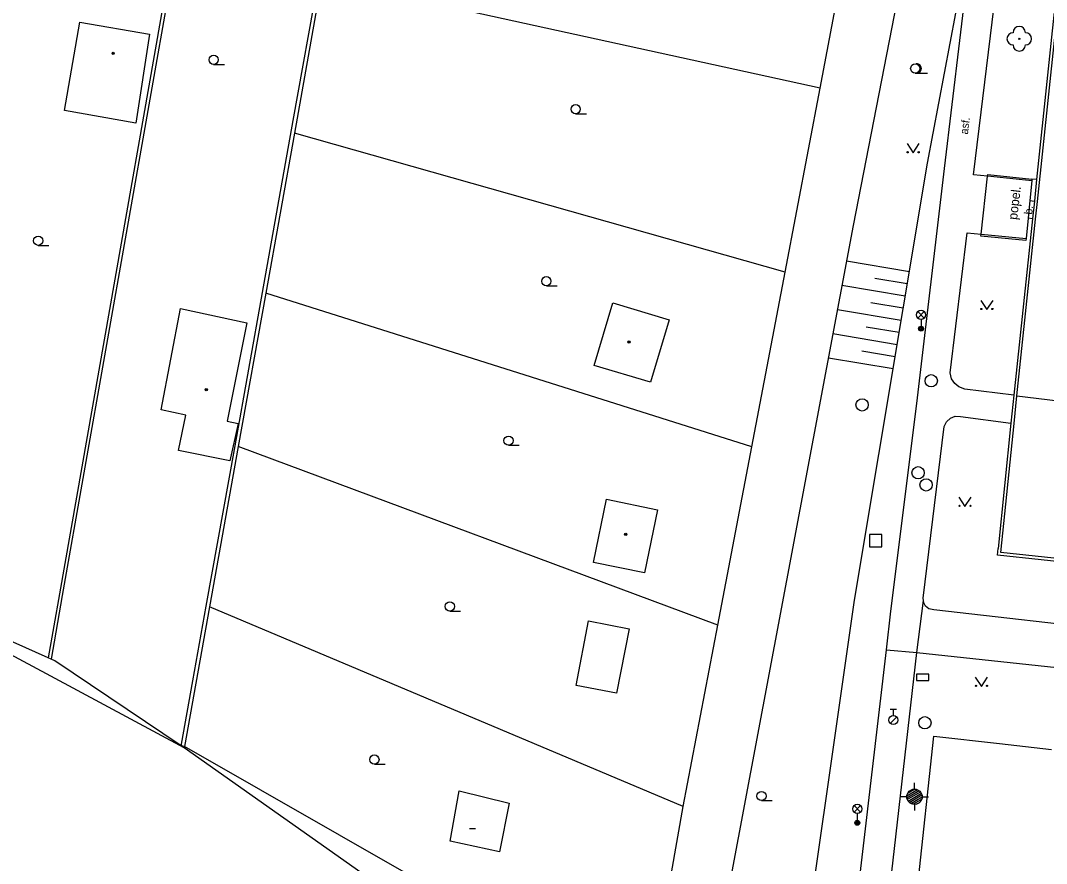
# Model space of a CAD drawing. Extents: x -595546 to -593986, y -1160845 to -1159202.
# Drawn here: x -594385.6 to -594302.3, y -1159554.8 to -1159486.4 of the extents above; entities that cross this region are included whole.
import ezdxf

# ---------------------------------------------------------------- set-up
doc = ezdxf.new("R2010")
doc.units = 0
for name, color, linetype in [('DOP - budovy nerozlisene - VP', 7, 'Continuous'), ('DOP - ploty', 7, 'Continuous'), ('DOP - rozhrani ploch obecne', 7, 'Continuous'), ('Level 22', 7, 'Continuous'), ('Level 24', 7, 'Continuous'), ('Level 26', 7, 'Continuous'), ('Level 27', 7, 'Continuous'), ('Level 28', 7, 'Continuous'), ('Level 33', 7, 'Continuous'), ('Level 35', 7, 'Continuous'), ('Level 36', 7, 'Continuous'), ('Level 39', 7, 'Continuous'), ('Specificka linie pasportu komunikaci', 7, 'Continuous'), ('TM - budovy zdene_ betonove - VP', 7, 'Continuous'), ('TM - chodniky - VP', 7, 'Continuous'), ('TM - horni hrana svahu', 7, 'Continuous'), ('TM - komunikace - VP', 7, 'Continuous'), ('TM - plot drateny_ kovovy - VP', 7, 'Continuous'), ('TM - podezdivka plotu - VP', 7, 'Continuous'), ('TM - popis povrchu', 7, 'Continuous'), ('TM - poznamka', 7, 'Continuous'), ('TM - rozhrani ploch obecne - VP', 7, 'Continuous'), ('TM - srafovani', 7, 'Continuous')]:
    doc.layers.add(name, color=color, linetype=linetype)

msp = doc.modelspace()

# ---------------------------------------------------------------- linework, layer by layer
at = {"layer": 'DOP - budovy nerozlisene - VP'}
for points in [[(-594382.04, -1159493.72), (-594380.79, -1159486.54)], [(-594380.79, -1159486.54), (-594375.15, -1159487.52)], [(-594375.15, -1159487.52), (-594376.25, -1159494.75)], [(-594376.25, -1159494.75), (-594382.04, -1159493.72)], [(-594374.18, -1159518.01), (-594372.61, -1159509.77)], [(-594372.61, -1159509.77), (-594367.22, -1159510.94)], [(-594339.01, -1159514.4), (-594337.5, -1159509.33)], [(-594337.5, -1159509.33), (-594332.93, -1159510.69)], [(-594332.93, -1159510.69), (-594334.44, -1159515.76)], [(-594367.22, -1159510.94), (-594368.84, -1159518.93)], [(-594334.44, -1159515.76), (-594339.01, -1159514.4)], [(-594372.18, -1159518.45), (-594374.18, -1159518.01)], [(-594372.79, -1159521.3), (-594372.18, -1159518.45)], [(-594368.84, -1159518.93), (-594367.95, -1159519.13)], [(-594367.95, -1159519.13), (-594368.62, -1159522.14)], [(-594368.62, -1159522.14), (-594372.79, -1159521.3)], [(-594339.08, -1159530.39), (-594338.02, -1159525.26)], [(-594338.02, -1159525.26), (-594333.87, -1159526.12)], [(-594333.87, -1159526.12), (-594334.93, -1159531.25)], [(-594334.93, -1159531.25), (-594339.08, -1159530.39)], [(-594350.72, -1159553.03), (-594349.99, -1159548.94)], [(-594349.99, -1159548.94), (-594345.92, -1159549.93)], [(-594345.92, -1159549.93), (-594346.7, -1159553.88)], [(-594346.7, -1159553.88), (-594350.72, -1159553.03)]]:
    msp.add_lwpolyline(points, dxfattribs=at)
at = {"layer": 'DOP - ploty'}
for points in [[(-594370.19, -1159463.22), (-594382.46, -1159532.94)], [(-594369.91, -1159463.36), (-594382.23, -1159533.09)], [(-594361.42, -1159482.97), (-594363.49, -1159494.51)], [(-594361.13, -1159483.02), (-594363.35, -1159495.55)], [(-594363.49, -1159494.51), (-594365.99, -1159508.49)], [(-594363.35, -1159495.55), (-594365.7, -1159508.54)], [(-594365.99, -1159508.49), (-594368.22, -1159520.94)], [(-594365.7, -1159508.54), (-594367.93, -1159520.99)], [(-594368.22, -1159520.94), (-594370.55, -1159533.95)], [(-594367.93, -1159520.99), (-594370.26, -1159534)], [(-594370.55, -1159533.95), (-594371.64, -1159540.02)], [(-594370.26, -1159534), (-594371.37, -1159540.19)]]:
    msp.add_lwpolyline(points, dxfattribs=at)
at = {"layer": 'DOP - rozhrani ploch obecne'}
for points in [[(-594320.66, -1159491.89), (-594361.13, -1159483.02)], [(-594323.51, -1159506.84), (-594363.35, -1159495.55)], [(-594326.21, -1159521.01), (-594365.7, -1159508.54)], [(-594328.97, -1159535.49), (-594367.93, -1159520.99)], [(-594331.19, -1159574.47), (-594331.38, -1159574.32), (-594372.33, -1159545.44), (-594383.15, -1159539.64), (-594395.69, -1159532.92), (-594403.99, -1159528.62)], [(-594331.78, -1159550.22), (-594370.26, -1159534)], [(-594340.49, -1159540.38), (-594339.47, -1159535.15)], [(-594339.47, -1159535.15), (-594336.18, -1159535.79)], [(-594336.18, -1159535.79), (-594337.2, -1159541.02)], [(-594337.2, -1159541.02), (-594340.49, -1159540.38)]]:
    msp.add_lwpolyline(points, dxfattribs=at)
at = {"layer": 'Level 22'}
msp.add_circle((-594304.48, -1159487.89), 0.05, dxfattribs=at)
for centre, start, end in [((-594304.48, -1159487.39), 0, 180), ((-594304.98, -1159487.89), 90, 270), ((-594303.98, -1159487.89), 270, 90), ((-594304.48, -1159488.39), 180, 0)]:
    msp.add_arc(centre, 0.5, start, end, dxfattribs=at)
at = {"layer": 'Level 24'}
msp.add_lwpolyline([(-594312.837, -1159539.978), (-594311.837, -1159539.978), (-594311.837, -1159539.478), (-594312.837, -1159539.478)], close=True, dxfattribs=at)
at = {"layer": 'Level 26'}
msp.add_lwpolyline([(-594316.64, -1159529.12), (-594315.64, -1159529.12), (-594315.64, -1159528.12), (-594316.64, -1159528.12)], close=True, dxfattribs=at)
at = {"layer": 'Level 27'}
for centre in [(-594311.63, -1159515.65), (-594317.25, -1159517.61), (-594312.7, -1159523.12), (-594312.05, -1159524.1), (-594312.15, -1159543.41)]:
    msp.add_circle(centre, 0.5, dxfattribs=at)
at = {"layer": 'Level 28'}
for p, q in [((-594314.96, -1159542.315), (-594314.46, -1159542.315)), ((-594314.71, -1159542.815), (-594314.71, -1159542.315)), ((-594314.968, -1159543.462), (-594314.438, -1159542.932))]:
    msp.add_line(p, q, dxfattribs=at)
msp.add_circle((-594314.71, -1159543.19), 0.375, dxfattribs=at)
at = {"layer": 'Level 33'}
for p, q in [((-594312.725, -1159510.56), (-594312.195, -1159510.03)), ((-594312.725, -1159510.03), (-594312.195, -1159510.56)), ((-594312.46, -1159510.67), (-594312.46, -1159511.42)), ((-594317.905, -1159550.67), (-594317.375, -1159550.14)), ((-594317.905, -1159550.14), (-594317.375, -1159550.67)), ((-594317.64, -1159550.78), (-594317.64, -1159551.53))]:
    msp.add_line(p, q, dxfattribs=at)
for centre, radius in [((-594312.46, -1159510.295), 0.375), ((-594312.46, -1159511.42), 0.2), ((-594312.46, -1159511.42), 0.145), ((-594312.46, -1159511.42), 0.0876), ((-594317.64, -1159550.405), 0.375), ((-594317.64, -1159551.53), 0.2), ((-594317.64, -1159551.53), 0.145), ((-594317.64, -1159551.53), 0.0876)]:
    msp.add_circle(centre, radius, dxfattribs=at)
at = {"layer": 'Level 35'}
for p, q in [((-594313.61, -1159549.497), (-594312.613, -1159548.922)), ((-594313.609, -1159549.335), (-594312.754, -1159548.842)), ((-594313.575, -1159549.639), (-594312.508, -1159549.023)), ((-594313.547, -1159549.138), (-594312.956, -1159548.797)), ((-594312.99, -1159548.795), (-594312.99, -1159548.295)), ((-594313.615, -1159549.42), (-594314.115, -1159549.42)), ((-594313.511, -1159549.764), (-594312.432, -1159549.141)), ((-594313.42, -1159549.873), (-594312.383, -1159549.274)), ((-594313.298, -1159549.964), (-594312.365, -1159549.426)), ((-594313.13, -1159550.029), (-594312.393, -1159549.603)), ((-594312.85, -1159550.029), (-594312.533, -1159549.846)), ((-594312.365, -1159549.42), (-594311.865, -1159549.42)), ((-594312.99, -1159550.045), (-594312.99, -1159550.545))]:
    msp.add_line(p, q, dxfattribs=at)
msp.add_circle((-594312.99, -1159549.42), 0.625, dxfattribs=at)
at = {"layer": 'Level 36'}
for p, q in [((-594369.93, -1159489.965), (-594369.055, -1159489.965)), ((-594312.93, -1159490.675), (-594311.93, -1159490.675)), ((-594340.52, -1159493.975), (-594339.645, -1159493.975)), ((-594384.18, -1159504.655), (-594383.305, -1159504.655)), ((-594342.9, -1159507.945), (-594342.025, -1159507.945)), ((-594345.97, -1159520.885), (-594345.095, -1159520.885)), ((-594350.74, -1159534.345), (-594349.865, -1159534.345)), ((-594356.87, -1159546.775), (-594355.995, -1159546.775)), ((-594325.42, -1159549.735), (-594324.545, -1159549.735))]:
    msp.add_line(p, q, dxfattribs=at)
for points in [[(-594313.6, -1159496.4), (-594313.1, -1159497.15), (-594312.6, -1159496.4)], [(-594307.61, -1159509.12), (-594307.11, -1159509.87), (-594306.61, -1159509.12)], [(-594309.39, -1159525.1), (-594308.89, -1159525.85), (-594308.39, -1159525.1)], [(-594308.05, -1159539.71), (-594307.55, -1159540.46), (-594307.05, -1159539.71)]]:
    msp.add_lwpolyline(points, dxfattribs=at)
for centre, radius in [((-594369.93, -1159489.59), 0.375), ((-594312.93, -1159490.3), 0.375), ((-594340.52, -1159493.6), 0.375), ((-594313.55, -1159497.1), 0.05), ((-594312.651, -1159497.1), 0.05), ((-594384.18, -1159504.28), 0.375), ((-594342.9, -1159507.57), 0.375), ((-594307.56, -1159509.82), 0.05), ((-594306.661, -1159509.82), 0.05), ((-594345.97, -1159520.51), 0.375), ((-594309.34, -1159525.8), 0.05), ((-594308.441, -1159525.8), 0.05), ((-594350.74, -1159533.97), 0.375), ((-594308, -1159540.41), 0.05), ((-594307.101, -1159540.41), 0.05), ((-594356.87, -1159546.4), 0.375), ((-594325.42, -1159549.36), 0.375)]:
    msp.add_circle(centre, radius, dxfattribs=at)
msp.add_arc((-594312.805, -1159490.3), 0.375, 260.40593, 99.59407, dxfattribs=at)
at = {"layer": 'Level 39'}
msp.add_line((-594349.15, -1159551.99), (-594348.65, -1159551.99), dxfattribs=at)
for centre, radius in [((-594378.09, -1159489.06), 0.09), ((-594378.09, -1159489.06), 0.0398), ((-594336.18, -1159512.5), 0.09), ((-594336.18, -1159512.5), 0.0398), ((-594370.53, -1159516.37), 0.09), ((-594370.53, -1159516.37), 0.0398), ((-594336.45, -1159528.12), 0.09), ((-594336.45, -1159528.12), 0.0398)]:
    msp.add_circle(centre, radius, dxfattribs=at)
at = {"layer": 'Specificka linie pasportu komunikaci'}
for points in [[(-594303.07, -1159499.31), (-594303.45, -1159499.27)], [(-594304.68, -1159516.86), (-594298.65, -1159517.61)], [(-594312.8, -1159537.71), (-594312.27, -1159533.48)], [(-594315.28, -1159537.49), (-594312.8, -1159537.71)]]:
    msp.add_lwpolyline(points, dxfattribs=at)
at = {"layer": 'TM - budovy zdene_ betonove - VP'}
for points in [[(-594312.76, -1159556.83), (-594311.42, -1159544.5)], [(-594311.42, -1159544.5), (-594306.1, -1159545.1)], [(-594306.1, -1159545.1), (-594301.85, -1159545.58)]]:
    msp.add_lwpolyline(points, dxfattribs=at)
at = {"layer": 'TM - chodniky - VP'}
for points in [[(-594315.28, -1159537.49), (-594314.91, -1159534.35), (-594312.79, -1159517.49), (-594310.56, -1159498.42), (-594307.45, -1159472.4), (-594303.6, -1159441.35)], [(-594307.05, -1159499.04), (-594308.19, -1159498.92), (-594305.31, -1159475.22)], [(-594307.58, -1159503.76), (-594307.05, -1159499.04)], [(-594303.62, -1159501.02), (-594303.76, -1159502.46)], [(-594303.62, -1159501.02), (-594303.25, -1159501.06)], [(-594303.41, -1159502.5), (-594303.76, -1159502.46)], [(-594310.09, -1159515), (-594308.72, -1159503.64), (-594307.58, -1159503.76)], [(-594308.9, -1159516.32), (-594309.38, -1159516.14), (-594309.72, -1159515.87), (-594309.98, -1159515.49), (-594310.09, -1159515)], [(-594304.93, -1159516.83), (-594308.9, -1159516.32)], [(-594310.59, -1159519.35), (-594310.4, -1159518.98), (-594310.08, -1159518.69), (-594309.7, -1159518.53), (-594309.25, -1159518.54)], [(-594309.25, -1159518.54), (-594305.16, -1159519.09)], [(-594312.29, -1159533.31), (-594310.59, -1159519.35)], [(-594312.27, -1159533.48), (-594312.29, -1159533.31)], [(-594311.43, -1159534.24), (-594311.82, -1159534.16), (-594312.1, -1159533.94), (-594312.24, -1159533.69), (-594312.27, -1159533.48)], [(-594296.16, -1159535.44), (-594296.22, -1159535.97), (-594311.43, -1159534.24)], [(-594320.14, -1159579), (-594315.28, -1159537.49)], [(-594315.2, -1159558.85), (-594312.8, -1159537.71)], [(-594312.8, -1159537.71), (-594301.42, -1159538.93)]]:
    msp.add_lwpolyline(points, dxfattribs=at)
at = {"layer": 'TM - horni hrana svahu'}
msp.add_lwpolyline([(-594323.58, -1159580.58), (-594322.84, -1159568.28), (-594317.87, -1159533.46), (-594311.94, -1159497.99), (-594309.63, -1159485.82)], dxfattribs=at)
at = {"layer": 'TM - komunikace - VP'}
for points in [[(-594300.5, -1159474.89), (-594303.07, -1159499.31)], [(-594303.07, -1159499.31), (-594303.25, -1159501.06)], [(-594303.25, -1159501.06), (-594303.41, -1159502.5)], [(-594303.41, -1159502.5), (-594304.93, -1159516.83)], [(-594304.93, -1159516.83), (-594305.16, -1159519.09)], [(-594305.16, -1159519.09), (-594306.2, -1159529.27)], [(-594295.61, -1159530.93), (-594306.25, -1159529.8), (-594306.2, -1159529.27)]]:
    msp.add_lwpolyline(points, dxfattribs=at)
at = {"layer": 'TM - plot drateny_ kovovy - VP'}
for points in [[(-594309.64, -1159460.26), (-594317.97, -1159503.04)], [(-594317.97, -1159503.04), (-594323.39, -1159531.87), (-594330.23, -1159568.32)], [(-594383.37, -1159538.15), (-594395.8, -1159532.59)], [(-594382.46, -1159532.94), (-594383.37, -1159538.15)], [(-594383.14, -1159538.25), (-594383.37, -1159538.15)], [(-594382.84, -1159538.38), (-594383.14, -1159538.25)], [(-594372.58, -1159545.28), (-594382.84, -1159538.38)], [(-594371.64, -1159540.02), (-594372.56, -1159545.15)], [(-594372.56, -1159545.15), (-594372.58, -1159545.28)], [(-594334.7, -1159566.82), (-594372.29, -1159545.33)]]:
    msp.add_lwpolyline(points, dxfattribs=at)
at = {"layer": 'TM - podezdivka plotu - VP'}
for points in [[(-594382.23, -1159533.09), (-594383.14, -1159538.25)], [(-594371.37, -1159540.19), (-594372.29, -1159545.33)], [(-594372.29, -1159545.33), (-594372.58, -1159545.28)]]:
    msp.add_lwpolyline(points, dxfattribs=at)
at = {"layer": 'TM - rozhrani ploch obecne - VP'}
for points in [[(-594304.68, -1159516.86), (-594303.16, -1159502.53), (-594303, -1159501.09), (-594300.25, -1159474.92), (-594300.01, -1159472.69), (-594298.28, -1159455.59), (-594298.09, -1159454.03), (-594297.84, -1159452.09)], [(-594320.66, -1159491.89), (-594317.91, -1159477.43)], [(-594323.51, -1159506.84), (-594320.66, -1159491.89)], [(-594307.05, -1159499.04), (-594307.04, -1159498.9), (-594303.45, -1159499.27), (-594303.46, -1159499.41)], [(-594303.46, -1159499.41), (-594307.05, -1159499.04)], [(-594303.46, -1159499.41), (-594303.62, -1159501.02)], [(-594303.45, -1159499.27), (-594303.46, -1159499.41)], [(-594303.76, -1159502.46), (-594303.93, -1159504.11)], [(-594303.93, -1159504.11), (-594303.94, -1159504.26), (-594307.59, -1159503.91), (-594307.58, -1159503.76)], [(-594307.58, -1159503.76), (-594303.93, -1159504.11)], [(-594326.21, -1159521.01), (-594323.51, -1159506.84)], [(-594295.59, -1159530.7), (-594305.98, -1159529.58), (-594304.9, -1159519.12), (-594304.68, -1159516.86)], [(-594328.97, -1159535.49), (-594326.21, -1159521.01)], [(-594331.78, -1159550.22), (-594328.97, -1159535.49)], [(-594334.7, -1159566.82), (-594331.78, -1159550.22)]]:
    msp.add_lwpolyline(points, dxfattribs=at)
at = {"layer": 'TM - srafovani'}
for points in [[(-594313.41, -1159506.8), (-594318.52, -1159505.95)], [(-594313.58, -1159507.79), (-594316.22, -1159507.35)], [(-594313.74, -1159508.77), (-594318.89, -1159507.91)], [(-594313.91, -1159509.76), (-594316.54, -1159509.32)], [(-594314.07, -1159510.75), (-594319.26, -1159509.88)], [(-594314.24, -1159511.73), (-594316.92, -1159511.29)], [(-594314.4, -1159512.72), (-594319.63, -1159511.85)], [(-594314.73, -1159514.69), (-594319.99, -1159513.81)], [(-594314.57, -1159513.71), (-594317.26, -1159513.25)]]:
    msp.add_lwpolyline(points, dxfattribs=at)

# ---------------------------------------------------------------- texts
at = {"layer": 'TM - popis povrchu'}
for s, rotation, p in [('asf.', 82.59699, (-594308.66, -1159495.68)), ('b.', 84, (-594303.44, -1159502.18))]:
    msp.add_text(s, height=0.65, rotation=rotation, dxfattribs=at).set_placement(p)
at = {"layer": 'TM - poznamka'}
msp.add_text('popel.', height=0.75, rotation=83.20617, dxfattribs=at).set_placement((-594304.66, -1159502.61))

doc.saveas('drawing.dxf')
